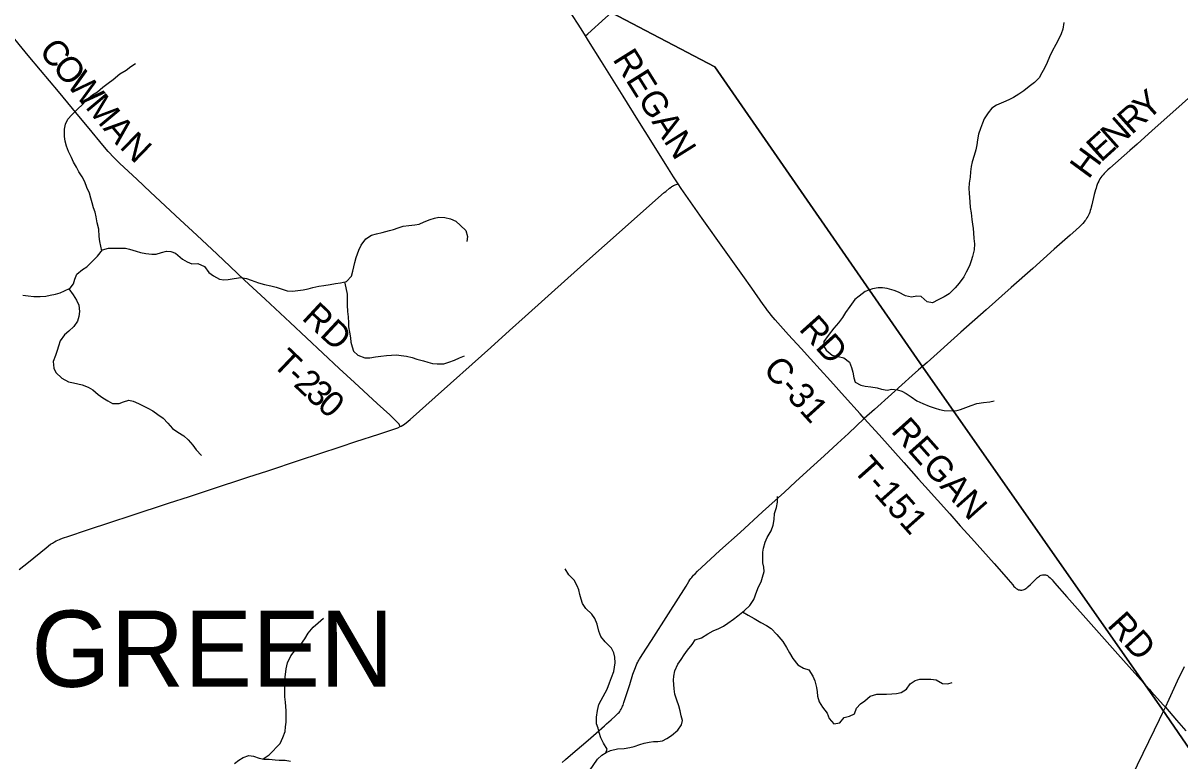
# Model space of a CAD drawing. Extents: x 1442749 to 1756758, y 235267 to 677782.
# Drawn here: x 1623834 to 1637496, y 509882 to 518590 of the extents above; entities that cross this region are included whole.
import ezdxf

# ---------------------------------------------------------------- set-up
doc = ezdxf.new("R2010")
doc.units = 0
for name, color, linetype in [('GM_X_County_Road', 7, 'Continuous'), ('GM_X_County_Road_Text', 7, 'Continuous'), ('GM_X_Minor_River', 7, 'Continuous'), ('GM_X_State_Route', 7, 'Continuous'), ('GM_X_Township', 7, 'Continuous'), ('GM_X_Township_Road', 7, 'Continuous'), ('GM_X_Township_Road_Text', 7, 'Continuous'), ('GM_X_Township_Text', 7, 'Continuous')]:
    doc.layers.add(name, color=color, linetype=linetype)

msp = doc.modelspace()

# ---------------------------------------------------------------- linework, layer by layer
at = {"layer": 'GM_X_County_Road'}
for points in [[(1630476, 518440), (1630423, 518523), (1630288, 518736), (1630140, 518968), (1630068, 519081)], [(1631569, 516694), (1631515, 516775), (1631455, 516869), (1631267, 517173), (1631096, 517449), (1630921, 517727), (1630664, 518139), (1630513, 518381), (1630476, 518440)], [(1637739, 517831), (1637308, 517447), (1637169, 517322), (1636990, 517162), (1636907, 517088), (1636670, 516880), (1636646, 516858), (1636629, 516842), (1636615, 516828), (1636602, 516814), (1636590, 516801), (1636576, 516785), (1636563, 516767), (1636552, 516751), (1636538, 516725), (1636528, 516705), (1636520, 516684), (1636512, 516662), (1636506, 516643), (1636499, 516622), (1636485, 516568), (1636455, 516444), (1636449, 516420), (1636443, 516399), (1636437, 516379), (1636431, 516358), (1636423, 516339), (1636415, 516322), (1636408, 516306), (1636399, 516292), (1636394, 516283), (1636386, 516269), (1636375, 516256), (1636365, 516243), (1636350, 516226), (1636315, 516191), (1636266, 516146), (1636200, 516087), (1636013, 515922), (1635758, 515695), (1635505, 515471), (1635209, 515207), (1634910, 514941), (1634510, 514586), (1634409, 514497), (1634335, 514430)], [(1633768, 513925), (1633721, 513977), (1633537, 514183), (1633369, 514367), (1633246, 514503), (1633133, 514627), (1633024, 514749), (1632875, 514911), (1632748, 515054), (1632718, 515087), (1632693, 515117), (1632669, 515145), (1632648, 515172), (1632627, 515199), (1632601, 515234), (1632574, 515270), (1632440, 515460), (1632333, 515610), (1632118, 515916), (1631855, 516284), (1631606, 516639), (1631569, 516694)], [(1634335, 514430), (1634090, 514210), (1633890, 514029), (1633768, 513925)]]:
    msp.add_lwpolyline(points, dxfattribs=at)
at = {"layer": 'GM_X_Minor_River'}
for points in [[(1636125, 518599), (1636112, 518521), (1636095, 518465), (1636066, 518407), (1636031, 518337), (1635986, 518261), (1635955, 518193), (1635930, 518127), (1635897, 518060), (1635864, 518004), (1635833, 517946), (1635781, 517890), (1635718, 517841), (1635653, 517792), (1635594, 517752), (1635531, 517711), (1635475, 517685), (1635414, 517656), (1635331, 517621), (1635277, 517585), (1635230, 517532), (1635183, 517460), (1635166, 517408), (1635141, 517346), (1635116, 517278), (1635105, 517214), (1635097, 517154), (1635086, 517096), (1635067, 517028), (1635044, 516954), (1635033, 516900), (1635025, 516834), (1635018, 516772), (1635007, 516700), (1635004, 516639), (1635007, 516585), (1635013, 516533), (1635016, 516481), (1635021, 516415), (1635031, 516352), (1635038, 516272), (1635045, 516218), (1635053, 516168), (1635058, 516117), (1635063, 516049), (1635069, 515987), (1635068, 515913), (1635047, 515835), (1635032, 515783), (1635011, 515727), (1634972, 515649)], [(1624764, 515903), (1624741, 516014), (1624732, 516070), (1624727, 516157), (1624710, 516233), (1624697, 516303), (1624683, 516358), (1624664, 516412), (1624648, 516468), (1624635, 516525), (1624616, 516583), (1624588, 516652), (1624561, 516716), (1624530, 516775), (1624492, 516835), (1624463, 516892), (1624429, 516950), (1624404, 517005), (1624368, 517075), (1624345, 517140), (1624332, 517196), (1624322, 517254), (1624321, 517337), (1624334, 517397), (1624361, 517457), (1624408, 517510), (1624475, 517576), (1624540, 517635), (1624587, 517689), (1624654, 517744), (1624714, 517780), (1624777, 517833), (1624838, 517883), (1624897, 517926), (1624976, 517991), (1625049, 518037), (1625106, 518080), (1625160, 518116)], [(1623830, 515380), (1623894, 515370), (1623962, 515363), (1624034, 515362), (1624101, 515369), (1624155, 515379), (1624217, 515390), (1624270, 515408), (1624322, 515429), (1624389, 515462), (1624428, 515514), (1624445, 515568), (1624469, 515626), (1624534, 515681), (1624587, 515713), (1624654, 515780), (1624711, 515840), (1624772, 515913), (1624843, 515933), (1624915, 515936), (1624981, 515933), (1625042, 515933), (1625092, 515922), (1625170, 515897), (1625222, 515882), (1625284, 515870), (1625354, 515863), (1625404, 515864), (1625467, 515884), (1625529, 515897), (1625580, 515896), (1625634, 515874), (1625717, 515805), (1625771, 515772), (1625827, 515751), (1625899, 515752), (1625975, 515719), (1626029, 515647), (1626082, 515606), (1626154, 515569), (1626204, 515560), (1626255, 515564), (1626325, 515577), (1626405, 515588), (1626472, 515575), (1626526, 515557), (1626614, 515524), (1626684, 515505), (1626758, 515488), (1626824, 515473), (1626894, 515450), (1626952, 515432), (1627016, 515427), (1627141, 515442), (1627199, 515455), (1627254, 515468), (1627328, 515486), (1627385, 515495), (1627461, 515506), (1627524, 515516), (1627584, 515523), (1627652, 515540), (1627713, 515604), (1627728, 515662), (1627739, 515712), (1627752, 515766), (1627766, 515822), (1627800, 515912), (1627828, 515971), (1627883, 516045), (1627950, 516086), (1628009, 516104), (1628073, 516119), (1628160, 516142), (1628210, 516156), (1628263, 516173), (1628321, 516193), (1628388, 516202), (1628460, 516209), (1628512, 516219), (1628569, 516246), (1628640, 516271), (1628694, 516289), (1628744, 516300), (1628813, 516295), (1628881, 516281), (1628943, 516252), (1628998, 516201), (1629062, 516144), (1629083, 516072), (1629074, 516014)], [(1634972, 515649), (1634945, 515595), (1634888, 515521), (1634841, 515466), (1634772, 515396), (1634713, 515361), (1634641, 515324), (1634574, 515288), (1634510, 515299), (1634440, 515364), (1634390, 515367), (1634326, 515357), (1634254, 515372), (1634172, 515415), (1634120, 515434), (1634038, 515459), (1633985, 515465), (1633931, 515466), (1633865, 515455), (1633780, 515422), (1633709, 515366), (1633656, 515327), (1633597, 515247), (1633546, 515175), (1633511, 515116), (1633466, 515052), (1633409, 514988), (1633344, 514905), (1633291, 514833), (1633286, 514783), (1633318, 514731), (1633389, 514672), (1633459, 514655), (1633527, 514638), (1633595, 514587), (1633619, 514527), (1633634, 514472), (1633645, 514404), (1633663, 514354), (1633729, 514317), (1633781, 514306), (1633847, 514299), (1633919, 514285), (1633973, 514270), (1634039, 514259), (1634096, 514269), (1634160, 514262), (1634212, 514247), (1634264, 514217), (1634321, 514178), (1634389, 514133), (1634461, 514100), (1634535, 514069), (1634605, 514044), (1634657, 514028), (1634713, 514017), (1634850, 514015), (1634904, 514029), (1634969, 514054), (1635031, 514078), (1635098, 514099), (1635176, 514114), (1635251, 514121), (1635301, 514133)], [(1627631, 515535), (1627647, 515464), (1627663, 515392), (1627662, 515329), (1627663, 515263), (1627666, 515187), (1627671, 515123), (1627677, 515054), (1627676, 515004), (1627689, 514942), (1627699, 514874), (1627706, 514823), (1627719, 514771), (1627737, 514717), (1627789, 514670), (1627869, 514641), (1627929, 514640), (1627995, 514650), (1628060, 514659), (1628126, 514666), (1628186, 514672), (1628245, 514673), (1628297, 514668), (1628363, 514660), (1628429, 514643), (1628485, 514624), (1628563, 514603), (1628613, 514589), (1628669, 514574), (1628723, 514567), (1628802, 514570), (1628862, 514590), (1628929, 514613), (1628989, 514641), (1629046, 514662)], [(1624372, 515454), (1624424, 515382), (1624466, 515319), (1624493, 515263), (1624500, 515188), (1624492, 515126), (1624475, 515074), (1624434, 515009), (1624373, 514953), (1624322, 514912), (1624273, 514840), (1624252, 514778), (1624236, 514726), (1624215, 514666), (1624188, 514598), (1624195, 514516), (1624222, 514465), (1624290, 514398), (1624368, 514355), (1624428, 514343), (1624480, 514334), (1624532, 514319), (1624602, 514293), (1624656, 514260), (1624721, 514207), (1624775, 514166), (1624835, 514132), (1624889, 514101), (1624967, 514100), (1625018, 514121), (1625082, 514139), (1625134, 514128), (1625198, 514101), (1625250, 514073), (1625308, 514044), (1625366, 514013), (1625426, 513970), (1625487, 513928), (1625541, 513867), (1625598, 513804), (1625660, 513761), (1625732, 513718), (1625784, 513672), (1625837, 513607), (1625877, 513552), (1625940, 513485)], [(1631170, 510091), (1631229, 510102), (1631281, 510110), (1631331, 510111), (1631384, 510119), (1631436, 510144), (1631491, 510180), (1631568, 510245), (1631611, 510307), (1631621, 510357), (1631606, 510415), (1631593, 510473), (1631577, 510530), (1631556, 510598), (1631531, 510669), (1631522, 510733), (1631518, 510783), (1631515, 510833), (1631519, 510883), (1631532, 510945), (1631567, 511025), (1631606, 511079), (1631643, 511135), (1631682, 511190), (1631735, 511256), (1631772, 511310), (1631846, 511335), (1631919, 511380), (1631982, 511418), (1632052, 511443), (1632105, 511473), (1632158, 511506), (1632223, 511556), (1632275, 511593), (1632352, 511658), (1632415, 511714), (1632464, 511787), (1632500, 511885), (1632518, 511937), (1632549, 511995), (1632566, 512049), (1632585, 512119), (1632582, 512169), (1632570, 512220), (1632569, 512290), (1632572, 512344), (1632578, 512394), (1632597, 512462), (1632620, 512518), (1632667, 512596), (1632694, 512664), (1632705, 512730), (1632710, 512802), (1632731, 512872), (1632745, 512934), (1632744, 513004)], [(1630718, 509978), (1630731, 510020), (1630690, 510092), (1630659, 510155), (1630639, 510215), (1630624, 510266), (1630606, 510318), (1630605, 510398), (1630618, 510478), (1630635, 510546), (1630660, 510600), (1630730, 510728), (1630761, 510804), (1630784, 510867), (1630809, 510935), (1630826, 511040), (1630823, 511104), (1630809, 511158), (1630782, 511213), (1630707, 511288), (1630659, 511348), (1630632, 511411), (1630613, 511495), (1630587, 511564), (1630550, 511614), (1630480, 511681), (1630441, 511738), (1630423, 511792), (1630410, 511847), (1630399, 511899), (1630379, 511949), (1630342, 512016), (1630280, 512077), (1630235, 512147)], [(1626669, 509905), (1626741, 509952), (1626871, 510087), (1626902, 510159), (1626927, 510227), (1626934, 510285), (1626941, 510339), (1626939, 510407), (1626942, 510471), (1626937, 510523), (1626933, 510576), (1626926, 510638), (1626923, 510706), (1626924, 510756), (1626929, 510869), (1626942, 510969), (1626957, 511039), (1626994, 511123), (1627049, 511194), (1627114, 511254), (1627163, 511321), (1627200, 511391), (1627261, 511459), (1627320, 511510), (1627383, 511567)], [(1632331, 511640), (1632398, 511602), (1632470, 511563), (1632545, 511514), (1632615, 511479), (1632667, 511444), (1632737, 511375), (1632808, 511292), (1632851, 511220), (1632885, 511159), (1632926, 511090), (1632983, 511015), (1633051, 510975), (1633115, 510956), (1633163, 510883), (1633186, 510827), (1633205, 510746), (1633211, 510696), (1633218, 510646), (1633237, 510579), (1633277, 510515), (1633330, 510446), (1633355, 510381), (1633409, 510319), (1633479, 510330), (1633532, 510394), (1633595, 510409), (1633655, 510436), (1633676, 510502), (1633723, 510554), (1633776, 510591), (1633839, 510645), (1633915, 510670), (1633976, 510671), (1634032, 510669), (1634096, 510674), (1634151, 510679), (1634203, 510689), (1634266, 510730), (1634311, 510790), (1634371, 510829), (1634426, 510845), (1634486, 510848), (1634556, 510847), (1634617, 510837), (1634692, 510794), (1634755, 510791), (1634807, 510805)], [(1630523, 509763), (1630617, 509901), (1630670, 509948), (1630721, 509980), (1630773, 510005), (1630854, 510022), (1630934, 510029), (1631001, 510039), (1631051, 510052), (1631116, 510075), (1631170, 510091)], [(1626332, 509852), (1626383, 509892), (1626433, 509923), (1626498, 509947), (1626556, 509938), (1626620, 509915), (1626678, 509903), (1626738, 509900), (1626809, 509895), (1626859, 509892), (1626927, 509890), (1626993, 509877)]]:
    msp.add_lwpolyline(points, dxfattribs=at)
at = {"layer": 'GM_X_State_Route'}
msp.add_lwpolyline([(1636860, 509561), (1637196, 510247), (1637257, 510371), (1637292, 510445), (1637325, 510514), (1637370, 510612), (1637470, 510826), (1637549, 510995)], dxfattribs=at)
at = {"layer": 'GM_X_Township'}
for points in [[(1655741, 500852), (1648788, 495779), (1648023, 495203), (1647406, 496053), (1644427, 500259), (1642919, 502379), (1641006, 505069), (1637287, 510492), (1634462, 514529), (1632004, 518073), (1630779, 518715), (1629985, 519130), (1624968, 521723), (1619669, 524461), (1628661, 526876), (1638146, 529408), (1641622, 530343), (1643929, 530963), (1648625, 532214), (1649470, 532440), (1653261, 533457)], [(1611751, 500101), (1610595, 504741), (1609586, 508788), (1609639, 509167), (1610017, 511903), (1610596, 516202), (1611063, 519742), (1611692, 524289), (1611774, 524885), (1612262, 528413), (1615074, 526905), (1617966, 525366), (1619669, 524461), (1624968, 521723), (1629985, 519130), (1630779, 518715), (1632004, 518073), (1634462, 514529), (1637287, 510492), (1641006, 505069), (1642919, 502379), (1644427, 500259)]]:
    msp.add_lwpolyline(points, dxfattribs=at)
at = {"layer": 'GM_X_Township_Road'}
for points in [[(1630476, 518440), (1630504, 518465), (1630711, 518652), (1630779, 518713)], [(1628288, 513828), (1628285, 513835), (1628280, 513846), (1628274, 513857), (1628271, 513862), (1628264, 513870), (1628164, 513965), (1628017, 514101), (1627746, 514349), (1627567, 514514), (1627373, 514695), (1626987, 515056), (1626692, 515331), (1626449, 515556), (1626280, 515716), (1626125, 515862), (1625884, 516086), (1625690, 516267), (1625340, 516594), (1625175, 516748), (1624976, 516935), (1624911, 517000), (1624839, 517076), (1624775, 517151), (1624614, 517345), (1624472, 517517), (1624252, 517783), (1624039, 518036), (1623894, 518210), (1623664, 518488)], [(1628288, 513828), (1628300, 513833), (1628318, 513843), (1628327, 513848), (1628342, 513859), (1628359, 513871), (1628406, 513912), (1628699, 514175), (1628881, 514336), (1629137, 514566), (1629357, 514763), (1629579, 514962), (1629765, 515129), (1630268, 515580), (1630491, 515779), (1630702, 515967), (1630978, 516213), (1631019, 516250), (1631407, 516590), (1631424, 516604), (1631470, 516643), (1631487, 516656), (1631491, 516659), (1631497, 516662), (1631505, 516667), (1631517, 516672), (1631547, 516685), (1631569, 516694)], [(1630200, 509861), (1630239, 509896), (1630300, 509950), (1630506, 510128), (1630601, 510209), (1630699, 510296), (1630724, 510318), (1630781, 510367), (1630828, 510409), (1630839, 510420), (1630847, 510428), (1630863, 510444), (1630872, 510454), (1630881, 510466), (1630890, 510479), (1630898, 510493), (1630904, 510507), (1630909, 510517), (1630914, 510529), (1630919, 510541), (1630925, 510556), (1630930, 510569), (1630946, 510619), (1630998, 510782), (1631037, 510904), (1631065, 510984), (1631070, 510997), (1631077, 511014), (1631084, 511029), (1631093, 511045), (1631100, 511059), (1631109, 511075), (1631115, 511084), (1631145, 511133), (1631254, 511301), (1631456, 511616), (1631665, 511946), (1631697, 511998), (1631709, 512018), (1631720, 512034), (1631730, 512045), (1631741, 512059), (1631752, 512072), (1631770, 512091), (1631799, 512121), (1631846, 512166), (1632064, 512365), (1632301, 512579), (1632565, 512820), (1632825, 513055), (1632958, 513177), (1633133, 513336), (1633295, 513484), (1633453, 513628), (1633584, 513747), (1633768, 513925)], [(1633768, 513925), (1633944, 513732), (1634236, 513403), (1634411, 513207), (1634487, 513121), (1634778, 512796), (1634903, 512657), (1635035, 512511), (1635302, 512212), (1635445, 512049), (1635469, 512022), (1635522, 511960), (1635536, 511942), (1635545, 511933), (1635554, 511924), (1635564, 511916), (1635578, 511908), (1635592, 511902), (1635604, 511899), (1635615, 511896), (1635628, 511897), (1635644, 511900), (1635656, 511905), (1635666, 511910), (1635678, 511917), (1635687, 511926), (1635702, 511938), (1635731, 511965), (1635790, 512022), (1635804, 512036), (1635816, 512046), (1635827, 512056), (1635838, 512063), (1635848, 512069), (1635859, 512074), (1635872, 512077), (1635885, 512079), (1635897, 512079), (1635909, 512077), (1635920, 512075), (1635926, 512072), (1635931, 512070), (1635941, 512062), (1635950, 512055), (1635965, 512042), (1635986, 512020), (1635999, 512005), (1636017, 511985), (1636163, 511817), (1636481, 511459), (1636763, 511143), (1637132, 510729), (1637156, 510702), (1637301, 510541), (1637325, 510514)], [(1623787, 512139), (1623896, 512229), (1624105, 512398), (1624159, 512438), (1624180, 512453), (1624203, 512467), (1624225, 512479), (1624243, 512488), (1624262, 512496), (1624279, 512504), (1624311, 512515), (1624360, 512532), (1624594, 512608), (1624871, 512700), (1625108, 512778), (1625551, 512922), (1625797, 513003), (1626046, 513085), (1626489, 513230), (1626723, 513306), (1627097, 513430), (1627577, 513588), (1627764, 513650), (1628035, 513737), (1628213, 513796), (1628261, 513815), (1628288, 513828)], [(1637325, 510514), (1637457, 510364), (1637566, 510237)]]:
    msp.add_lwpolyline(points, dxfattribs=at)

# ---------------------------------------------------------------- texts
at = {"layer": 'GM_X_County_Road_Text'}
for s, rotation, p in [('REGAN', 302.0453, (1630790, 518165)), ('Y', 41.7648, (1637110, 517430)), ('R', 41.7554, (1636926, 517266)), ('N', 41.7606, (1636729, 517090)), ('E', 42.0563, (1636563, 516940)), ('H', 53.761, (1636418, 516739)), ('RD', 311.84, (1632987, 514974)), ('C-31', 312.0926, (1632561, 514493))]:
    msp.add_text(s, height=300, rotation=rotation, dxfattribs=at).set_placement(p)
at = {"layer": 'GM_X_Township_Road_Text'}
for s, rotation, p in [('C', 309.7796, (1624010, 518256)), ('O', 309.7851, (1624168, 518067)), ('W', 309.7829, (1624337, 517864)), ('M', 309.7799, (1624559, 517597)), ('A', 310.3433, (1624770, 517344)), ('N', 315.9467, (1624962, 517120)), ('RD', 317.0941, (1627114, 515100)), ('T', 316.4669, (1626763, 514557)), ('-', 316.5451, (1626926, 514402)), ('2', 316.8554, (1627016, 514317)), ('3', 317.4312, (1627154, 514188)), ('0', 318.503, (1627294, 514059)), ('REGAN', 311.6322, (1634074, 513768)), ('T-151', 311.6778, (1633622, 513314)), ('RD', 311.8748, (1636627, 511475))]:
    msp.add_text(s, height=300, rotation=rotation, dxfattribs=at).set_placement(p)
at = {"layer": 'GM_X_Township_Text'}
msp.add_text('GREEN', height=900, rotation=0, dxfattribs=at).set_placement((1623931, 510756))

doc.saveas('drawing.dxf')
